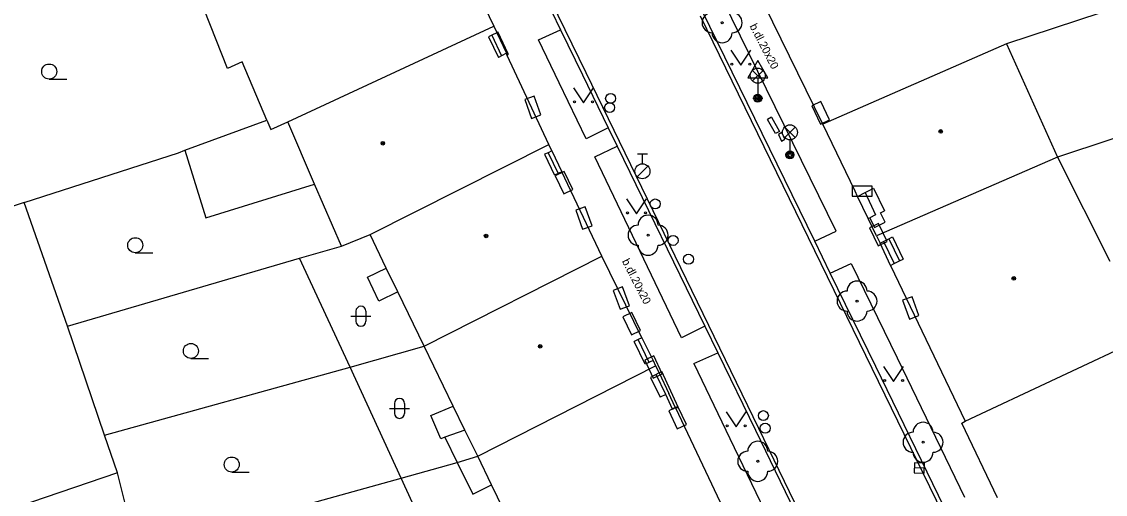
# Model space of a CAD drawing. Extents: x -595546 to -593986, y -1160845 to -1159202.
# Drawn here: x -595512.3 to -595458.2, y -1160103.9 to -1160080.3 of the extents above; entities that cross this region are included whole.
import ezdxf

# ---------------------------------------------------------------- set-up
doc = ezdxf.new("R2010")
doc.units = 0
for name, color, linetype in [('DOP - kresba z DSPS bez souradnic', 7, 'Continuous'), ('DOP - rozhrani ploch obecne', 7, 'Continuous'), ('Level 22', 7, 'Continuous'), ('Level 24', 7, 'Continuous'), ('Level 27', 7, 'Continuous'), ('Level 28', 7, 'Continuous'), ('Level 33', 7, 'Continuous'), ('Level 34', 7, 'Continuous'), ('Level 36', 7, 'Continuous'), ('Level 39', 7, 'Continuous'), ('slaboproud - povrch.  znaky a tel. budka skut. velikost', 7, 'Continuous'), ('TM - budovy zdene_ betonove - NP', 7, 'Continuous'), ('TM - budovy zdene_ betonove - VP', 7, 'Continuous'), ('TM - chodniky - VP', 7, 'Continuous'), ('TM - komunikace - VP', 7, 'Continuous'), ('TM - letecke snimky - pomocna linie', 7, 'Continuous'), ('TM - popis povrchu', 7, 'Continuous'), ('TM - rozhrani mezi zpev. plochami mezi sebou - VP', 7, 'Continuous'), ('TM - rozhrani ploch obecne - VP', 7, 'Continuous'), ('TM - schody - NP', 7, 'Continuous'), ('TM - vstup do budovy - zdene_ betonove', 7, 'Continuous')]:
    doc.layers.add(name, color=color, linetype=linetype)

msp = doc.modelspace()

# ---------------------------------------------------------------- linework, layer by layer
at = {"layer": 'DOP - kresba z DSPS bez souradnic'}
for points in [[(-595495.91, -1160097.58), (-595498.44, -1160092.14)], [(-595495.05, -1160093.09), (-595494.11, -1160092.63)], [(-595494.48, -1160094.28), (-595495.05, -1160093.09)], [(-595493.53, -1160093.82), (-595494.48, -1160094.28)], [(-595493.36, -1160103.12), (-595495.91, -1160097.58)], [(-595491.89, -1160099.99), (-595490.76, -1160099.52)], [(-595491.38, -1160101.15), (-595491.89, -1160099.99)], [(-595490.18, -1160100.72), (-595491.18, -1160101.08)], [(-595491.18, -1160101.08), (-595491.38, -1160101.15)], [(-595491.18, -1160101.08), (-595490.57, -1160102.34)], [(-595490.57, -1160102.34), (-595489.79, -1160103.92)], [(-595489.79, -1160103.92), (-595488.85, -1160103.46)]]:
    msp.add_lwpolyline(points, dxfattribs=at)
at = {"layer": 'DOP - rozhrani ploch obecne'}
for points in [[(-595504.18, -1160086.75), (-595500.08, -1160085.24)], [(-595455.24, -1160085.33), (-595460.57, -1160087.09)], [(-595512.2, -1160089.35), (-595504.49, -1160086.87)], [(-595504.49, -1160086.87), (-595504.18, -1160086.75)], [(-595512.2, -1160089.35), (-595513.57, -1160089.81)], [(-595510.03, -1160095.54), (-595512.2, -1160089.35)], [(-595498.44, -1160092.14), (-595496.35, -1160091.53)], [(-595510.03, -1160095.54), (-595498.44, -1160092.14)], [(-595508.19, -1160100.97), (-595510.03, -1160095.54)], [(-595495.91, -1160097.58), (-595492.22, -1160096.53)], [(-595508.19, -1160100.97), (-595495.91, -1160097.58)], [(-595507.54, -1160102.85), (-595508.19, -1160100.97)], [(-595493.36, -1160103.12), (-595490.57, -1160102.34)], [(-595490.57, -1160102.34), (-595489.54, -1160102.03)], [(-595507.54, -1160102.85), (-595529.08, -1160110.19)], [(-595506.56, -1160106.78), (-595507.54, -1160102.85)], [(-595506.56, -1160106.78), (-595493.36, -1160103.12)], [(-595489.76, -1160110.94), (-595493.36, -1160103.12)]]:
    msp.add_lwpolyline(points, dxfattribs=at)
at = {"layer": 'Level 22'}
for centre in [(-595477.33, -1160080.38), (-595481.03, -1160090.99), (-595470.59, -1160094.28), (-595467.29, -1160101.33), (-595475.55, -1160102.28)]:
    msp.add_circle(centre, 0.05, dxfattribs=at)
for centre, start, end in [((-595477.83, -1160080.38), 90, 270), ((-595476.83, -1160080.38), 270, 90), ((-595477.33, -1160080.88), 180, 0), ((-595481.03, -1160090.49), 0, 180), ((-595481.53, -1160090.99), 90, 270), ((-595480.53, -1160090.99), 270, 90), ((-595481.03, -1160091.49), 180, 0), ((-595470.59, -1160093.78), 0, 180), ((-595471.09, -1160094.28), 90, 270), ((-595470.09, -1160094.28), 270, 90), ((-595470.59, -1160094.78), 180, 0), ((-595467.29, -1160100.83), 0, 180), ((-595475.55, -1160101.78), 0, 180), ((-595467.79, -1160101.33), 90, 270), ((-595466.79, -1160101.33), 270, 90), ((-595476.05, -1160102.28), 90, 270), ((-595475.05, -1160102.28), 270, 90), ((-595467.29, -1160101.83), 180, 0), ((-595475.55, -1160102.78), 180, 0)]:
    msp.add_arc(centre, 0.5, start, end, dxfattribs=at)
at = {"layer": 'Level 24'}
for points in [[(-595487.191, -1160084.216), (-595486.849, -1160085.156), (-595486.379, -1160084.985), (-595486.721, -1160084.045)], [(-595472.843, -1160084.536), (-595472.415, -1160085.44), (-595471.963, -1160085.226), (-595472.391, -1160084.322)], [(-595484.787, -1160088.714), (-595485.215, -1160087.81), (-595485.667, -1160088.024), (-595485.239, -1160088.928)], [(-595470.838, -1160089.039), (-595469.838, -1160089.039), (-595469.838, -1160088.539), (-595470.838, -1160088.539)], [(-595484.641, -1160089.746), (-595484.299, -1160090.686), (-595483.829, -1160090.515), (-595484.171, -1160089.575)], [(-595469.964, -1160090.618), (-595469.532, -1160091.52), (-595469.081, -1160091.304), (-595469.513, -1160090.402)], [(-595482.771, -1160093.746), (-595482.429, -1160094.686), (-595481.959, -1160094.515), (-595482.301, -1160093.575)], [(-595468.311, -1160094.236), (-595467.969, -1160095.176), (-595467.499, -1160095.005), (-595467.841, -1160094.065)], [(-595482.285, -1160095.06), (-595481.85, -1160095.96), (-595481.4, -1160095.742), (-595481.835, -1160094.842)], [(-595480.317, -1160097.914), (-595480.746, -1160097.01), (-595481.198, -1160097.225), (-595480.769, -1160098.128)], [(-595479.117, -1160100.444), (-595479.546, -1160099.54), (-595479.998, -1160099.755), (-595479.569, -1160100.658)]]:
    msp.add_lwpolyline(points, close=True, dxfattribs=at)
at = {"layer": 'Level 27'}
msp.add_line((-595467.22, -1160102.619), (-595467.72, -1160102.601), dxfattribs=at)
msp.add_lwpolyline([(-595467.211, -1160102.369), (-595467.711, -1160102.351), (-595467.729, -1160102.851), (-595467.229, -1160102.869)], close=True, dxfattribs=at)
at = {"layer": 'Level 28'}
for p, q in [((-595481.56, -1160086.925), (-595481.06, -1160086.925)), ((-595481.31, -1160087.425), (-595481.31, -1160086.925)), ((-595481.568, -1160088.072), (-595481.038, -1160087.542))]:
    msp.add_line(p, q, dxfattribs=at)
for centre, radius in [((-595482.9, -1160084.16), 0.25), ((-595482.95, -1160084.62), 0.25), ((-595481.31, -1160087.8), 0.375), ((-595480.67, -1160089.43), 0.25), ((-595479.78, -1160091.25), 0.25), ((-595479.01, -1160092.19), 0.25), ((-595475.27, -1160100), 0.25), ((-595475.18, -1160100.63), 0.25)]:
    msp.add_circle(centre, radius, dxfattribs=at)
at = {"layer": 'Level 33'}
for p, q in [((-595475.815, -1160083.29), (-595475.285, -1160082.76)), ((-595475.815, -1160082.76), (-595475.285, -1160083.29)), ((-595475.55, -1160083.4), (-595475.55, -1160084.15)), ((-595474.205, -1160086.12), (-595473.675, -1160085.59)), ((-595474.205, -1160085.59), (-595473.675, -1160086.12)), ((-595473.94, -1160086.23), (-595473.94, -1160086.98))]:
    msp.add_line(p, q, dxfattribs=at)
for centre, radius in [((-595475.55, -1160083.025), 0.375), ((-595475.55, -1160084.15), 0.2), ((-595475.55, -1160084.15), 0.145), ((-595475.55, -1160084.15), 0.0876), ((-595473.94, -1160085.855), 0.375), ((-595473.94, -1160086.98), 0.2), ((-595473.94, -1160086.98), 0.145), ((-595473.94, -1160086.98), 0.0876)]:
    msp.add_circle(centre, radius, dxfattribs=at)
at = {"layer": 'Level 34'}
for p, q in [((-595475.55, -1160083.132), (-595475.55, -1160084.15)), ((-595475.8, -1160084.15), (-595475.3, -1160084.15))]:
    msp.add_line(p, q, dxfattribs=at)
msp.add_lwpolyline([(-595476.05, -1160083.132), (-595475.05, -1160083.132), (-595475.55, -1160082.266)], close=True, dxfattribs=at)
at = {"layer": 'Level 36'}
for p, q in [((-595510.95, -1160083.195), (-595510.075, -1160083.195)), ((-595506.65, -1160091.865), (-595505.775, -1160091.865)), ((-595495.626, -1160094.786), (-595495.626, -1160095.286)), ((-595495.126, -1160094.786), (-595495.126, -1160095.286)), ((-595495.876, -1160095.036), (-595494.876, -1160095.036)), ((-595503.87, -1160097.145), (-595502.995, -1160097.145)), ((-595493.946, -1160099.636), (-595492.946, -1160099.636)), ((-595493.696, -1160099.386), (-595493.696, -1160099.886)), ((-595493.196, -1160099.386), (-595493.196, -1160099.886)), ((-595501.83, -1160102.815), (-595500.955, -1160102.815))]:
    msp.add_line(p, q, dxfattribs=at)
for points in [[(-595476.89, -1160081.75), (-595476.39, -1160082.5), (-595475.89, -1160081.75)], [(-595484.76, -1160083.63), (-595484.26, -1160084.38), (-595483.76, -1160083.63)], [(-595482.11, -1160089.18), (-595481.61, -1160089.93), (-595481.11, -1160089.18)], [(-595469.26, -1160097.54), (-595468.76, -1160098.29), (-595468.26, -1160097.54)], [(-595477.13, -1160099.81), (-595476.63, -1160100.56), (-595476.13, -1160099.81)]]:
    msp.add_lwpolyline(points, dxfattribs=at)
for centre, radius in [((-595510.95, -1160082.82), 0.375), ((-595476.84, -1160082.45), 0.05), ((-595475.941, -1160082.45), 0.05), ((-595484.71, -1160084.33), 0.05), ((-595483.811, -1160084.33), 0.05), ((-595482.06, -1160089.88), 0.05), ((-595481.161, -1160089.88), 0.05), ((-595506.65, -1160091.49), 0.375), ((-595503.87, -1160096.77), 0.375), ((-595469.21, -1160098.24), 0.05), ((-595468.311, -1160098.24), 0.05), ((-595477.08, -1160100.51), 0.05), ((-595476.181, -1160100.51), 0.05), ((-595501.83, -1160102.44), 0.375)]:
    msp.add_circle(centre, radius, dxfattribs=at)
for centre, start, end in [((-595495.376, -1160094.786), 0, 180), ((-595495.376, -1160095.286), 180, 0), ((-595493.446, -1160099.386), 0, 180), ((-595493.446, -1160099.886), 180, 0)]:
    msp.add_arc(centre, 0.25, start, end, dxfattribs=at)
at = {"layer": 'Level 39'}
for centre, radius in [((-595466.41, -1160085.81), 0.09), ((-595466.41, -1160085.81), 0.0398), ((-595494.28, -1160086.4), 0.09), ((-595494.28, -1160086.4), 0.0398), ((-595489.12, -1160091.03), 0.09), ((-595489.12, -1160091.03), 0.0398), ((-595462.76, -1160093.15), 0.09), ((-595462.76, -1160093.15), 0.0398), ((-595486.42, -1160096.54), 0.09), ((-595486.42, -1160096.54), 0.0398)]:
    msp.add_circle(centre, radius, dxfattribs=at)
at = {"layer": 'slaboproud - povrch.  znaky a tel. budka skut. velikost'}
for points in [[(-595474.86, -1160085.1), (-595475.07, -1160085.21)], [(-595474.66, -1160085.92), (-595475.07, -1160085.21)], [(-595474.86, -1160085.1), (-595474.46, -1160085.81)], [(-595474.46, -1160085.81), (-595474.66, -1160085.92)], [(-595474.34, -1160085.86), (-595474.52, -1160085.96)], [(-595474.52, -1160085.96), (-595474.36, -1160086.29)], [(-595474.19, -1160086.2), (-595474.34, -1160085.86)], [(-595474.36, -1160086.29), (-595474.19, -1160086.2)]]:
    msp.add_lwpolyline(points, dxfattribs=at)
at = {"layer": 'TM - budovy zdene_ betonove - NP'}
for points in [[(-595488.58, -1160080.89), (-595488.84, -1160081.01), (-595489, -1160081.08)], [(-595489, -1160081.08), (-595488.51, -1160082.11)], [(-595488.11, -1160081.91), (-595488.35, -1160082.03), (-595488.51, -1160082.11)], [(-595485.84, -1160086.78), (-595486.02, -1160086.87), (-595486.2, -1160086.95)], [(-595486.2, -1160086.95), (-595485.7, -1160088)], [(-595485.34, -1160087.83), (-595485.52, -1160087.91), (-595485.7, -1160088)], [(-595470.56, -1160089.05), (-595470.19, -1160088.86), (-595470.01, -1160088.77), (-595469.77, -1160088.65)], [(-595469.77, -1160088.65), (-595469.22, -1160089.78)], [(-595469.41, -1160089.87), (-595469.22, -1160089.78)], [(-595469.18, -1160090.34), (-595469.41, -1160089.87)], [(-595470.03, -1160090.16), (-595469.95, -1160090.12)], [(-595469.95, -1160090.12), (-595469.72, -1160090.6)], [(-595469.72, -1160090.6), (-595469.18, -1160090.34)], [(-595469.44, -1160091.39), (-595469.27, -1160091.3), (-595469, -1160091.17), (-595468.82, -1160091.08)], [(-595468.82, -1160091.08), (-595468.29, -1160092.18)], [(-595468.91, -1160092.5), (-595468.74, -1160092.41), (-595468.47, -1160092.27), (-595468.29, -1160092.18)], [(-595481.34, -1160096.11), (-595481.52, -1160096.2), (-595481.72, -1160096.3)], [(-595481.18, -1160097.43), (-595481.72, -1160096.3)], [(-595480.78, -1160097.25), (-595481.18, -1160097.43)], [(-595480.48, -1160097.86), (-595480.9, -1160098.09)], [(-595480.9, -1160098.09), (-595480.43, -1160099.08)], [(-595480.15, -1160098.95), (-595480.43, -1160099.08)], [(-595479.81, -1160099.67), (-595480.15, -1160098.95)], [(-595479.81, -1160099.67), (-595479.67, -1160099.58)]]:
    msp.add_lwpolyline(points, dxfattribs=at)
at = {"layer": 'TM - budovy zdene_ betonove - VP'}
for points in [[(-595492.07, -1160073.65), (-595488.74, -1160080.55)], [(-595502.04, -1160082.66), (-595503.77, -1160078.28)], [(-595472.3, -1160085.44), (-595475.63, -1160078.64)], [(-595458.41, -1160079.88), (-595463.13, -1160081.43)], [(-595499.03, -1160085.33), (-595488.74, -1160080.55)], [(-595488.74, -1160080.55), (-595488.61, -1160080.83)], [(-595488.61, -1160080.83), (-595488.58, -1160080.89)], [(-595463.13, -1160081.43), (-595472.3, -1160085.44)], [(-595463.13, -1160081.43), (-595460.57, -1160087.09)], [(-595501.31, -1160082.33), (-595502.04, -1160082.66)], [(-595500.08, -1160085.24), (-595501.31, -1160082.33)], [(-595488.07, -1160082.01), (-595488.11, -1160081.91)], [(-595485.99, -1160086.47), (-595488.07, -1160082.01)], [(-595500.08, -1160085.24), (-595499.88, -1160085.71)], [(-595499.88, -1160085.71), (-595499.03, -1160085.33)], [(-595497.69, -1160088.44), (-595499.03, -1160085.33)], [(-595470.56, -1160089.05), (-595470.69, -1160088.79), (-595472.3, -1160085.44)], [(-595494.92, -1160090.96), (-595485.99, -1160086.47)], [(-595485.84, -1160086.78), (-595485.99, -1160086.47)], [(-595460.57, -1160087.09), (-595469.61, -1160091.02)], [(-595460.57, -1160087.09), (-595457.96, -1160092.29)], [(-595483.34, -1160092.04), (-595485.34, -1160087.83)], [(-595496.35, -1160091.53), (-595497.69, -1160088.44)], [(-595469.61, -1160091.02), (-595470.03, -1160090.16)], [(-595496.35, -1160091.53), (-595494.92, -1160090.96)], [(-595494.11, -1160092.63), (-595494.92, -1160090.96)], [(-595469.61, -1160091.02), (-595469.44, -1160091.39)], [(-595492.22, -1160096.53), (-595483.34, -1160092.04)], [(-595481.34, -1160096.11), (-595483.34, -1160092.04)], [(-595493.53, -1160093.82), (-595494.11, -1160092.63)], [(-595468.91, -1160092.5), (-595465.18, -1160100.28)], [(-595492.22, -1160096.53), (-595493.53, -1160093.82)], [(-595465.18, -1160100.28), (-595456.09, -1160096.02)], [(-595490.76, -1160099.52), (-595492.22, -1160096.53)], [(-595480.78, -1160097.25), (-595480.65, -1160097.52)], [(-595489.54, -1160102.03), (-595480.65, -1160097.52)], [(-595480.65, -1160097.52), (-595480.48, -1160097.86)], [(-595479.67, -1160099.58), (-595480, -1160098.89)], [(-595490.18, -1160100.72), (-595490.76, -1160099.52)], [(-595479.65, -1160099.63), (-595479.67, -1160099.58)], [(-595475.91, -1160107.5), (-595479.65, -1160099.63)], [(-595489.54, -1160102.03), (-595490.18, -1160100.72)], [(-595465.36, -1160100.37), (-595465.18, -1160100.28)], [(-595463.57, -1160104.1), (-595465.36, -1160100.37)], [(-595488.85, -1160103.46), (-595489.54, -1160102.03)], [(-595485.89, -1160109.54), (-595488.85, -1160103.46)]]:
    msp.add_lwpolyline(points, dxfattribs=at)
at = {"layer": 'TM - chodniky - VP'}
for points in [[(-595471.63, -1160090.79), (-595477.27, -1160079.29)], [(-595486.5, -1160081.24), (-595485.4, -1160080.73)], [(-595483.02, -1160085.63), (-595484.12, -1160086.18), (-595485.47, -1160083.39), (-595486.5, -1160081.24)], [(-595483.69, -1160087.08), (-595482.58, -1160086.54)], [(-595478.2, -1160095.54), (-595479.36, -1160096.11), (-595483.69, -1160087.08)], [(-595472.7, -1160091.29), (-595471.63, -1160090.79)], [(-595471.93, -1160092.88), (-595470.88, -1160092.4), (-595468.58, -1160097.11), (-595465.22, -1160104.07)], [(-595478.75, -1160097.4), (-595477.55, -1160096.87)], [(-595478.75, -1160097.4), (-595476.94, -1160101.14), (-595470.24, -1160115.07)]]:
    msp.add_lwpolyline(points, dxfattribs=at)
at = {"layer": 'TM - komunikace - VP'}
for points in [[(-595485.85, -1160079.8), (-595485.4, -1160080.73)], [(-595472.7, -1160091.29), (-595478.32, -1160079.78)], [(-595485.4, -1160080.73), (-595484.31, -1160082.98), (-595483.02, -1160085.63)], [(-595483.02, -1160085.63), (-595482.58, -1160086.54)], [(-595482.58, -1160086.54), (-595478.2, -1160095.54)], [(-595471.93, -1160092.88), (-595472.7, -1160091.29)], [(-595466.23, -1160104.57), (-595469.65, -1160097.55), (-595471.93, -1160092.88)], [(-595478.2, -1160095.54), (-595477.55, -1160096.87)], [(-595477.55, -1160096.87), (-595475.67, -1160100.73), (-595473.45, -1160105.3)]]:
    msp.add_lwpolyline(points, dxfattribs=at)
at = {"layer": 'TM - letecke snimky - pomocna linie'}
msp.add_lwpolyline([(-595504.18, -1160086.75), (-595503.12, -1160090.12), (-595497.69, -1160088.44)], dxfattribs=at)
at = {"layer": 'TM - rozhrani mezi zpev. plochami mezi sebou - VP'}
for points in [[(-595473.19, -1160105.38), (-595475.49, -1160100.64), (-595484.13, -1160082.89), (-595487.98, -1160074.96)], [(-595469.83, -1160097.64), (-595478.41, -1160080.05)], [(-595461.18, -1160115.4), (-595469.83, -1160097.64)]]:
    msp.add_lwpolyline(points, dxfattribs=at)
at = {"layer": 'TM - rozhrani ploch obecne - VP'}
for points in [[(-595488.61, -1160080.83), (-595488.56, -1160080.82), (-595488.53, -1160080.86), (-595488.03, -1160081.92), (-595488.03, -1160081.98), (-595488.07, -1160082.01)], [(-595480.48, -1160097.86), (-595480.35, -1160097.79)], [(-595479.53, -1160099.57), (-595480.35, -1160097.79)], [(-595479.65, -1160099.63), (-595479.53, -1160099.57)]]:
    msp.add_lwpolyline(points, dxfattribs=at)
at = {"layer": 'TM - schody - NP'}
for points in [[(-595488.84, -1160081.01), (-595488.35, -1160082.03)], [(-595486.02, -1160086.87), (-595485.52, -1160087.91)], [(-595470.19, -1160088.86), (-595469.66, -1160089.98)], [(-595469.66, -1160089.98), (-595469.95, -1160090.12)], [(-595469.27, -1160091.3), (-595468.74, -1160092.41)], [(-595469, -1160091.17), (-595468.47, -1160092.27)], [(-595480.98, -1160097.34), (-595481.52, -1160096.2)], [(-595480.15, -1160098.95), (-595480.63, -1160097.94)]]:
    msp.add_lwpolyline(points, dxfattribs=at)
at = {"layer": 'TM - vstup do budovy - zdene_ betonove'}
for points in [[(-595488.58, -1160080.89), (-595488.11, -1160081.91)], [(-595485.84, -1160086.78), (-595485.34, -1160087.83)], [(-595470.03, -1160090.16), (-595470.56, -1160089.05)], [(-595468.91, -1160092.5), (-595469.44, -1160091.39)], [(-595481.34, -1160096.11), (-595480.78, -1160097.25)], [(-595480.48, -1160097.86), (-595480, -1160098.89)]]:
    msp.add_lwpolyline(points, dxfattribs=at)

# ---------------------------------------------------------------- texts
at = {"layer": 'TM - popis povrchu'}
for p in [(-595475.97, -1160080.55), (-595482.35, -1160092.29)]:
    msp.add_text('b.dl.20x20', height=0.4, rotation=297.3424, dxfattribs=at).set_placement(p)

doc.saveas('drawing.dxf')
